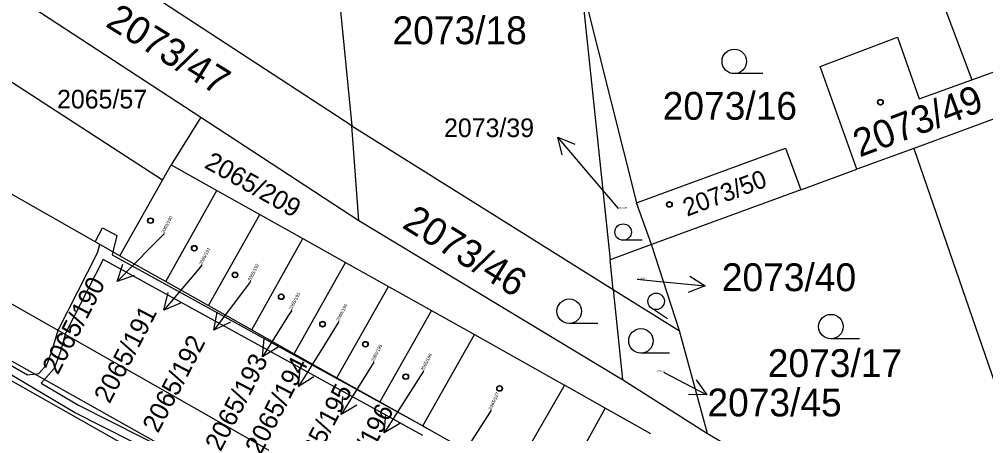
# Model space of a CAD drawing. Extents: x -593183 to -588034, y -1130415 to -1124994.
# Drawn here: x -590323.3 to -590264.1, y -1128479.9 to -1128454.6 of the extents above; entities that cross this region are included whole.
import ezdxf

# ---------------------------------------------------------------- set-up
doc = ezdxf.new("R2010")
doc.units = 0
for name, color, linetype in [('Vrstva 1', 7, 'Continuous'), ('Vrstva 16', 7, 'Continuous'), ('Vrstva 18', 7, 'Continuous'), ('Vrstva 19', 7, 'Continuous'), ('Vrstva 25', 7, 'Continuous'), ('Vrstva 27', 7, 'Continuous')]:
    doc.layers.add(name, color=color, linetype=linetype)

msp = doc.modelspace()

# ---------------------------------------------------------------- linework, layer by layer
at = {"layer": 'Vrstva 1'}
for p, q in [((-590270.85, -1128442.7), (-590264.99, -1128458.29)), ((-590304.54, -1128444.58), (-590302.92, -1128461.11)), ((-590302.92, -1128461.11), (-590325.17, -1128446.57)), ((-590288.9, -1128452.33), (-590285.5, -1128465.81)), ((-590288.9, -1128452.33), (-590287.12, -1128469.29)), ((-590324.52, -1128452.5), (-590312.15, -1128460.58)), ((-590274.27, -1128457.48), (-590269.53, -1128455.68)), ((-590269.53, -1128455.68), (-590268.2, -1128459.45)), ((-590264.99, -1128458.29), (-590261.77, -1128457.12)), ((-590272.02, -1128463.76), (-590274.27, -1128457.48)), ((-590314.51, -1128464.42), (-590324.44, -1128457.98)), ((-590268.2, -1128459.45), (-590264.99, -1128458.29)), ((-590260.84, -1128459.66), (-590268.53, -1128462.48)), ((-590312.15, -1128460.58), (-590313.98, -1128463.48)), ((-590312.15, -1128460.58), (-590302.49, -1128466.9)), ((-590302.49, -1128466.9), (-590302.92, -1128461.11)), ((-590302.92, -1128461.11), (-590286.93, -1128471.11)), ((-590317.11, -1128469.05), (-590329.01, -1128462.28)), ((-590285.5, -1128465.81), (-590276.38, -1128462.47)), ((-590276.38, -1128462.47), (-590275.45, -1128465.02)), ((-590268.53, -1128462.48), (-590272.02, -1128463.76)), ((-590268.53, -1128462.48), (-590262.72, -1128479.35)), ((-590314.51, -1128464.42), (-590313.98, -1128463.48)), ((-590313.98, -1128463.48), (-590311.18, -1128465.05)), ((-590275.45, -1128465.02), (-590272.02, -1128463.76)), ((-590317.11, -1128469.05), (-590314.51, -1128464.42)), ((-590314.3, -1128470.62), (-590311.18, -1128465.05)), ((-590311.18, -1128465.05), (-590308.55, -1128466.52)), ((-590275.45, -1128465.02), (-590284.59, -1128468.36)), ((-590284.59, -1128468.36), (-590285.5, -1128465.81)), ((-590311.69, -1128472.09), (-590308.55, -1128466.52)), ((-590308.55, -1128466.52), (-590305.92, -1128467.99)), ((-590302.49, -1128466.9), (-590286.71, -1128476.4)), ((-590309.03, -1128473.57), (-590305.92, -1128467.99)), ((-590305.92, -1128467.99), (-590303.3, -1128469.46)), ((-590284.59, -1128468.36), (-590287.12, -1128469.29)), ((-590282.88, -1128473.64), (-590284.59, -1128468.36)), ((-590317.11, -1128469.05), (-590314.3, -1128470.62)), ((-590306.45, -1128475.04), (-590303.3, -1128469.46)), ((-590303.3, -1128469.46), (-590300.67, -1128470.93)), ((-590286.93, -1128471.11), (-590287.12, -1128469.29)), ((-590314.3, -1128470.62), (-590311.69, -1128472.09)), ((-590303.83, -1128476.51), (-590300.67, -1128470.93)), ((-590300.67, -1128470.93), (-590298.04, -1128472.39)), ((-590286.93, -1128471.11), (-590282.88, -1128473.64)), ((-590286.93, -1128471.11), (-590286.35, -1128476.62)), ((-590311.69, -1128472.09), (-590309.03, -1128473.57)), ((-590298.04, -1128472.39), (-590301.21, -1128477.98)), ((-590298.04, -1128472.39), (-590295.42, -1128473.86)), ((-590309.03, -1128473.57), (-590306.45, -1128475.04)), ((-590281.16, -1128479.91), (-590282.88, -1128473.64)), ((-590298.58, -1128479.44), (-590295.42, -1128473.86)), ((-590295.42, -1128473.86), (-590289.9, -1128476.95)), ((-590327.53, -1128474.55), (-590313.66, -1128482.38)), ((-590306.45, -1128475.04), (-590303.83, -1128476.51)), ((-590303.83, -1128476.51), (-590301.21, -1128477.98)), ((-590286.71, -1128476.4), (-590286.35, -1128476.62)), ((-590286.35, -1128476.62), (-590281.16, -1128479.91)), ((-590289.9, -1128476.95), (-590291.6, -1128479.89)), ((-590287.42, -1128478.37), (-590289.9, -1128476.95)), ((-590301.21, -1128477.98), (-590298.58, -1128479.44)), ((-590287.42, -1128478.37), (-590290.53, -1128483.95)), ((-590284.63, -1128479.94), (-590287.42, -1128478.37)), ((-590298.58, -1128479.44), (-590298.34, -1128479.58)), ((-590298.34, -1128479.58), (-590294.32, -1128481.84)), ((-590291.6, -1128479.89), (-590293.11, -1128482.52)), ((-590281.16, -1128479.91), (-590271.81, -1128485.39))]:
    msp.add_line(p, q, dxfattribs=at)
at = {"layer": 'Vrstva 16'}
for p, q in [((-590286.6, -1128466.16), (-590288.37, -1128464.08)), ((-590314.41, -1128467.7), (-590315.18, -1128468.48)), ((-590312.1, -1128469.63), (-590312.49, -1128470.09)), ((-590309.12, -1128470.62), (-590309.55, -1128471.2)), ((-590285.47, -1128470.48), (-590284.28, -1128470.6)), ((-590306.6, -1128472.39), (-590306.79, -1128472.68)), ((-590303.71, -1128473.07), (-590304.6, -1128474.49)), ((-590301.58, -1128475.55), (-590301.99, -1128476.21)), ((-590298.54, -1128476.11), (-590299.33, -1128477.34)), ((-590294.39, -1128478.49), (-590294.64, -1128478.88))]:
    msp.add_line(p, q, dxfattribs=at)
at = {"layer": 'Vrstva 25'}
for p, q in [((-590277.77, -1128457.91), (-590279.52, -1128457.91)), ((-590288.37, -1128464.08), (-590290.312, -1128461.793)), ((-590285.147, -1128468.1), (-590286.32, -1128468.1)), ((-590315.18, -1128468.48), (-590317.288, -1128470.615)), ((-590312.49, -1128470.09), (-590314.432, -1128472.376)), ((-590284.28, -1128470.6), (-590281.294, -1128470.893)), ((-590309.55, -1128471.2), (-590311.355, -1128473.596)), ((-590283.604, -1128472.9), (-590284.58, -1128472.25)), ((-590306.79, -1128472.68), (-590308.389, -1128475.218)), ((-590287.87, -1128473.19), (-590289.62, -1128473.19)), ((-590271.86, -1128474.13), (-590273.61, -1128474.13)), ((-590304.6, -1128474.49), (-590306.191, -1128477.033)), ((-590283.48, -1128475), (-590285.23, -1128475)), ((-590301.99, -1128476.21), (-590303.569, -1128478.761)), ((-590283.86, -1128476.16), (-590281.2, -1128477.547)), ((-590299.33, -1128477.34), (-590300.949, -1128479.866)), ((-590294.64, -1128478.88), (-590296.273, -1128481.397))]:
    msp.add_line(p, q, dxfattribs=at)
for points in [[(-590290.046, -1128462.879), (-590290.312, -1128461.793), (-590289.283, -1128462.232)], [(-590316.23, -1128470.254), (-590317.288, -1128470.615), (-590316.941, -1128469.552)], [(-590282.241, -1128470.298), (-590281.294, -1128470.893), (-590282.338, -1128471.293)], [(-590313.404, -1128471.938), (-590314.432, -1128472.376), (-590314.166, -1128471.29)], [(-590310.354, -1128473.098), (-590311.355, -1128473.596), (-590311.153, -1128472.497)], [(-590307.433, -1128474.639), (-590308.389, -1128475.218), (-590308.279, -1128474.106)], [(-590305.237, -1128476.451), (-590306.191, -1128477.033), (-590306.085, -1128475.92)], [(-590281.855, -1128476.641), (-590281.2, -1128477.547), (-590282.318, -1128477.528)], [(-590302.617, -1128478.174), (-590303.569, -1128478.761), (-590303.468, -1128477.648)], [(-590299.988, -1128479.294), (-590300.949, -1128479.866), (-590300.83, -1128478.754)]]:
    msp.add_lwpolyline(points, dxfattribs=at)
for centre, radius in [((-590279.52, -1128457.16), 0.75), ((-590270.58, -1128459.66), 0.175), ((-590270.58, -1128459.66), 0.15), ((-590283.49, -1128465.91), 0.175), ((-590283.49, -1128465.91), 0.15), ((-590315.24, -1128466.9), 0.175), ((-590315.24, -1128466.9), 0.15), ((-590286.32, -1128467.598), 0.503), ((-590312.56, -1128468.59), 0.175), ((-590312.56, -1128468.59), 0.15), ((-590310.07, -1128470.22), 0.175), ((-590310.07, -1128470.22), 0.15), ((-590307.24, -1128471.55), 0.175), ((-590307.24, -1128471.55), 0.15), ((-590284.301, -1128471.832), 0.503), ((-590289.62, -1128472.44), 0.75), ((-590304.71, -1128473.23), 0.175), ((-590304.71, -1128473.23), 0.15), ((-590273.61, -1128473.38), 0.75), ((-590285.23, -1128474.25), 0.75), ((-590302.09, -1128474.46), 0.175), ((-590302.09, -1128474.46), 0.15), ((-590299.62, -1128476.44), 0.175), ((-590299.62, -1128476.44), 0.15), ((-590293.88, -1128477.16), 0.175), ((-590293.88, -1128477.16), 0.15)]:
    msp.add_circle(centre, radius, dxfattribs=at)
at = {"layer": 'Vrstva 27'}
for p, q in [((-590331.85, -1128467.4), (-590301.08, -1128484.84)), ((-590318.62, -1128468.19), (-590318.18, -1128467.33)), ((-590318.18, -1128467.33), (-590317.3, -1128467.8)), ((-590317.3, -1128467.8), (-590317.54, -1128468.8)), ((-590318.33, -1128468.35), (-590318.62, -1128468.19)), ((-590318.48, -1128468.86), (-590318.33, -1128468.35)), ((-590320.89, -1128473.59), (-590318.48, -1128468.86)), ((-590317.54, -1128468.8), (-590317.59, -1128468.99)), ((-590317.59, -1128468.99), (-590298.58, -1128479.44)), ((-590318.13, -1128469.27), (-590320.43, -1128473.77)), ((-590298.58, -1128480.04), (-590318.13, -1128469.27)), ((-590312.21, -1128481.95), (-590333.35, -1128470.11)), ((-590321.21, -1128474.69), (-590320.89, -1128473.59)), ((-590326.42, -1128474.21), (-590322.76, -1128476.33)), ((-590320.43, -1128473.77), (-590320.73, -1128474.85)), ((-590322.94, -1128476.81), (-590326.62, -1128474.67)), ((-590321.57, -1128475.68), (-590321.21, -1128474.69)), ((-590320.73, -1128474.85), (-590321.13, -1128475.94)), ((-590322.07, -1128476.25), (-590321.57, -1128475.68)), ((-590321.13, -1128475.94), (-590321.92, -1128476.83)), ((-590322.76, -1128476.33), (-590322.07, -1128476.25)), ((-590319.88, -1128478.63), (-590322.94, -1128476.81)), ((-590321.92, -1128476.83), (-590319.64, -1128478.19)), ((-590319.64, -1128478.19), (-590313.83, -1128481.12)), ((-590314.15, -1128481.52), (-590319.88, -1128478.63)), ((-590298.58, -1128479.44), (-590298.34, -1128479.58)), ((-590298.34, -1128479.58), (-590294.32, -1128481.84))]:
    msp.add_line(p, q, dxfattribs=at)

# ---------------------------------------------------------------- texts
at = {"layer": 'Vrstva 16'}
for s, height, p in [('2073/39', 1.14, (-590297.281, -1128461.79)), ('2073/40', 1.7, (-590280.28, -1128471.21)), ('2073/45', 1.7, (-590281.164, -1128478.87))]:
    msp.add_text(s, height=height, dxfattribs=at).set_placement(p)
for s, p in [('2065/190', (-590320.908, -1128476.38)), ('2065/191', (-590317.746, -1128478.143)), ('2065/192', (-590314.781, -1128479.944)), ('2065/193', (-590310.954, -1128481.071)), ('2065/194', (-590308.501, -1128481.276)), ('2065/195', (-590305.803, -1128482.92)), ('2065/196', (-590303.261, -1128484.136))]:
    msp.add_text(s, height=1.14, rotation=62.53578, dxfattribs=at).set_placement(p)
at = {"layer": 'Vrstva 18'}
for s, height, rotation, p in [('2073/47', 1.7, 328.1472, (-590318.06, -1128454.98)), ('2065/209', 1.14, 330.61581, (-590312.004, -1128463.628)), ('2073/46', 1.7, 328.1472, (-590299.91, -1128467.29))]:
    msp.add_text(s, height=height, rotation=rotation, dxfattribs=at).set_placement(p)
for s, height, p in [('2073/18', 1.7, (-590300.43, -1128456.11)), ('2065/57', 1.14, (-590320.958, -1128460.04)), ('2073/16', 1.7, (-590283.9, -1128460.73)), ('2073/39', 0.1, (-590286.6, -1128466.16)), ('2073/40', 0.1, (-590285.47, -1128470.48)), ('2073/17', 1.7, (-590277.47, -1128476.46)), ('2073/45', 0.1, (-590284.28, -1128476.16))]:
    msp.add_text(s, height=height, dxfattribs=at).set_placement(p)
at = {"layer": 'Vrstva 19'}
for s, height, rotation, p in [('2073/49', 1.7, 20.6235, (-590271.85, -1128463.04)), ('2073/50', 1.1, 20.6235, (-590282.41, -1128466.66)), ('2065/190', 0.2, 62.53578, (-590314.41, -1128467.7)), ('2065/191', 0.2, 62.53578, (-590312.1, -1128469.63)), ('2065/192', 0.2, 62.53578, (-590309.12, -1128470.62)), ('2065/193', 0.2, 62.53578, (-590306.6, -1128472.39)), ('2065/194', 0.2, 62.53578, (-590303.71, -1128473.07)), ('2065/195', 0.2, 62.53578, (-590301.58, -1128475.55)), ('2065/196', 0.2, 62.53578, (-590298.54, -1128476.11)), ('2065/197', 0.2, 64.30077, (-590294.39, -1128478.49))]:
    msp.add_text(s, height=height, rotation=rotation, dxfattribs=at).set_placement(p)

doc.saveas('drawing.dxf')
